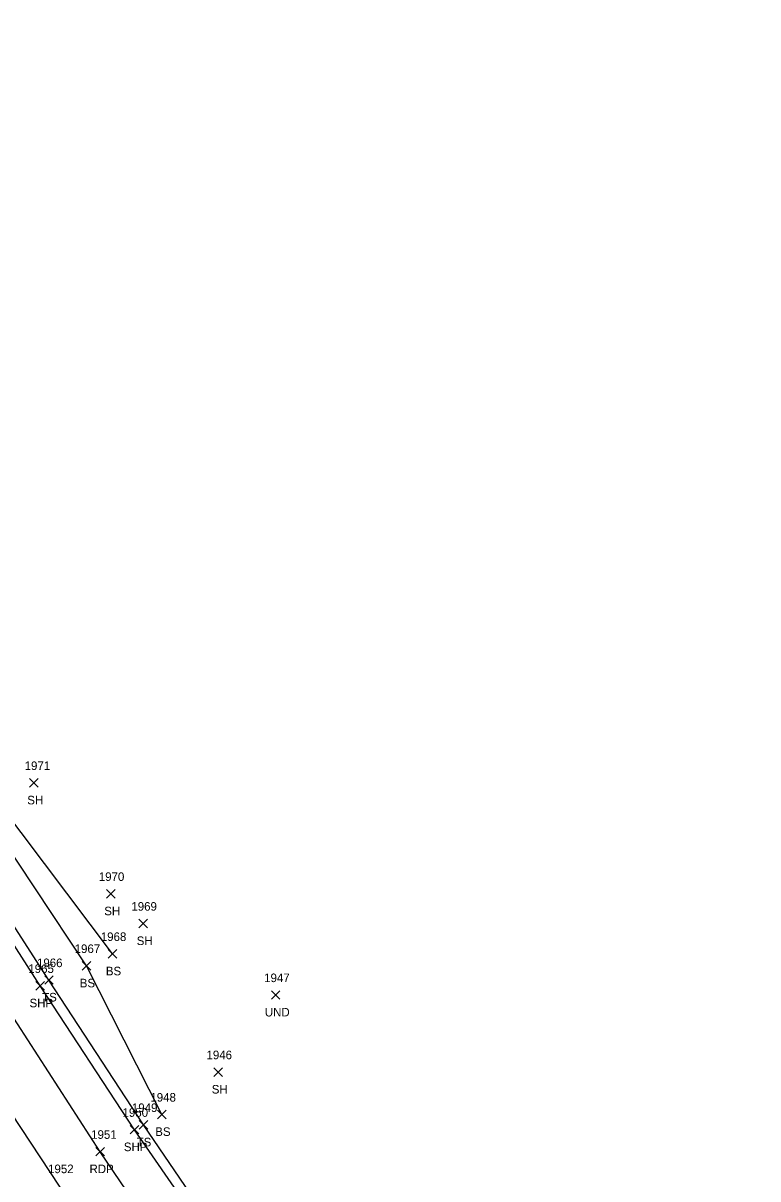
# Model space of a CAD drawing. Extents: x 1647574 to 1652703, y 212895 to 228670.
# Drawn here: x 1648167 to 1648338.2, y 228081.7 to 228351 of the extents above; entities that cross this region are included whole.
import ezdxf

# ---------------------------------------------------------------- set-up
doc = ezdxf.new("R2010")
doc.units = 0
for name, color, linetype in [('D_A', 7, 'Continuous'), ('D_I', 7, 'Continuous'), ('D_TIC', 7, 'Continuous'), ('L_A', 7, 'Continuous'), ('L_I', 7, 'Continuous'), ('L_TIC', 7, 'Continuous'), ('LELB', 7, 'Continuous'), ('P_A', 7, 'Continuous'), ('P_I', 7, 'Continuous'), ('P_TIC', 7, 'Continuous'), ('PET', 7, 'Continuous'), ('PRC', 7, 'Continuous'), ('PSP', 7, 'Continuous')]:
    doc.layers.add(name, color=color, linetype=linetype)

msp = doc.modelspace()

# ---------------------------------------------------------------- linework, layer by layer
at = {"layer": 'D_TIC'}
for points in [[(1648224.85, 228123.56), (1648226.85, 228125.56)], [(1648226.85, 228123.56), (1648224.85, 228125.56)]]:
    msp.add_lwpolyline(points, dxfattribs=at)
at = {"layer": 'L_TIC'}
for points in [[(1648168.49, 228172.97), (1648170.49, 228174.97)], [(1648170.49, 228172.97), (1648168.49, 228174.97)], [(1648186.42, 228147.13), (1648188.42, 228149.13)], [(1648188.42, 228147.13), (1648186.42, 228149.13)], [(1648193.98, 228140.2), (1648195.98, 228142.2)], [(1648195.98, 228140.2), (1648193.98, 228142.2)], [(1648186.85, 228133.14), (1648188.85, 228135.14)], [(1648188.85, 228133.14), (1648186.85, 228135.14)], [(1648180.76, 228130.34), (1648182.76, 228132.34)], [(1648182.76, 228130.34), (1648180.76, 228132.34)], [(1648172.04, 228127.05), (1648174.04, 228129.05)], [(1648174.04, 228127.05), (1648172.04, 228129.05)], [(1648211.47, 228105.59), (1648213.47, 228107.59)], [(1648213.47, 228105.59), (1648211.47, 228107.59)], [(1648198.35, 228095.72), (1648200.35, 228097.72)], [(1648200.35, 228095.72), (1648198.35, 228097.72)], [(1648194.05, 228093.29), (1648196.05, 228095.29)], [(1648196.05, 228093.29), (1648194.05, 228095.29)]]:
    msp.add_lwpolyline(points, dxfattribs=at)
at = {"layer": 'LELB'}
for points in [[(1648354.19, 227879.71), (1648321.73, 227919.78), (1648297.18, 227952.21), (1648269.36, 227989.06), (1648243.48, 228024.19), (1648219.28, 228058.75), (1648195.05, 228094.29), (1648173.04, 228128.05), (1648150.23, 228163.27), (1648127.62, 228199.76), (1648103.9, 228239.37), (1648088.91, 228265.67), (1648069.89, 228299.68), (1648049.11, 228338.12), (1648027.69, 228377.44), (1648010.08, 228413.76), (1647990.03, 228455.24), (1647972, 228493.31), (1647952.94, 228535.44), (1647937.18, 228575.23), (1647922.81, 228609.12), (1647903.55, 228659.1)], [(1648187.85, 228134.14), (1648161.26, 228169.32), (1648135.31, 228208.01), (1648112.05, 228244.65), (1648095.88, 228270.18), (1648077.48, 228303.1), (1648054.77, 228342.44), (1648033.29, 228380.08), (1648013.94, 228416.05), (1647995, 228457.05), (1647977.86, 228496.65), (1647960.38, 228538.51), (1647958.42, 228580.05)], [(1648199.35, 228096.72), (1648181.76, 228131.34), (1648157.62, 228167.73), (1648133.38, 228206.23), (1648109.51, 228242.64), (1648092.98, 228267.74), (1648072.08, 228300.5), (1648051.47, 228339.28), (1648029.72, 228378.51), (1648011.8, 228414.44), (1647991.85, 228456.05), (1647973.95, 228494.28), (1647956.36, 228536.31), (1647948.75, 228577.26)]]:
    msp.add_lwpolyline(points, dxfattribs=at)
at = {"layer": 'P_TIC'}
for points in [[(1648169.97, 228125.69), (1648171.97, 228127.69)], [(1648171.97, 228125.69), (1648169.97, 228127.69)], [(1648191.95, 228092.18), (1648193.95, 228094.18)], [(1648193.95, 228092.18), (1648191.95, 228094.18)], [(1648183.99, 228087.05), (1648185.99, 228089.05)], [(1648185.99, 228087.05), (1648183.99, 228089.05)]]:
    msp.add_lwpolyline(points, dxfattribs=at)
at = {"layer": 'PET'}
msp.add_lwpolyline([(1648343.92, 227872.68), (1648312.18, 227912.42), (1648286.41, 227945.97), (1648259.83, 227981.4), (1648233.53, 228017.77), (1648209.68, 228051.59), (1648184.99, 228088.05), (1648163.33, 228121.58), (1648140.14, 228157.28), (1648117.89, 228193.29), (1648093.86, 228233.11), (1648077.72, 228260.65), (1648058.67, 228294.21), (1648038.3, 228331.93), (1648017.64, 228371.82), (1647998.92, 228408.85), (1647978.83, 228450.17), (1647961.14, 228487.91), (1647941.78, 228530.92), (1647924.27, 228572.85), (1647911.25, 228604.83), (1647891.72, 228655.58)], dxfattribs=at)
at = {"layer": 'PRC'}
msp.add_lwpolyline([(1648367.06, 227824.4), (1648333.96, 227865.19), (1648301.98, 227905.03), (1648276.56, 227937.83), (1648249.38, 227974.31), (1648223.31, 228010.17), (1648199.56, 228044.67), (1648175.52, 228080.05), (1648153.19, 228113.7), (1648129.37, 228150.61), (1648107.24, 228186.18), (1648083.17, 228226.08), (1648067.05, 228254.73), (1648048.14, 228287.63), (1648028.02, 228325.77), (1648005.9, 228366.87), (1647988.06, 228403.42), (1647967.46, 228445.07), (1647950.09, 228482.37), (1647930.63, 228526.36), (1647912.39, 228569.25), (1647899.83, 228600.2), (1647880.56, 228650.37)], dxfattribs=at)
at = {"layer": 'PSP'}
msp.add_lwpolyline([(1648352.03, 227878.52), (1648319.68, 227918.25), (1648294.86, 227950.71), (1648267.61, 227987.28), (1648241.44, 228023.36), (1648217.73, 228057.32), (1648192.95, 228093.18), (1648170.97, 228126.69), (1648148.28, 228162.02), (1648125.62, 228198.28), (1648101.68, 228238.38), (1648086.46, 228264.28), (1648067.22, 228298.38), (1648046.56, 228336.73), (1648025.86, 228376.38), (1648007.42, 228412.68), (1647987.18, 228453.92), (1647969.46, 228492.06), (1647950.16, 228534.75), (1647933.77, 228574.46), (1647920.08, 228608.39), (1647900.95, 228658.43)], dxfattribs=at)

# ---------------------------------------------------------------- texts
at = {"layer": 'D_A'}
msp.add_text('UND', height=2, dxfattribs=at).set_placement((1648223.32, 228119.56))
at = {"layer": 'D_I'}
msp.add_text('1947', height=2, dxfattribs=at).set_placement((1648223.16, 228127.56))
at = {"layer": 'L_A'}
for s, p in [('SH', (1648167.98, 228168.97)), ('SH', (1648185.91, 228143.13)), ('SH', (1648193.47, 228136.2)), ('BS', (1648186.29, 228129.14)), ('BS', (1648180.21, 228126.34)), ('TS', (1648171.45, 228123.05)), ('SH', (1648210.96, 228101.59)), ('BS', (1648197.79, 228091.72)), ('TS', (1648193.46, 228089.29))]:
    msp.add_text(s, height=2, dxfattribs=at).set_placement(p)
at = {"layer": 'L_I'}
for s, p in [('1971', (1648167.37, 228176.97)), ('1970', (1648184.64, 228151.13)), ('1969', (1648192.23, 228144.2)), ('1968', (1648185.11, 228137.14)), ('1967', (1648179.02, 228134.34)), ('1966', (1648170.24, 228131.05)), ('1946', (1648209.73, 228109.59)), ('1948', (1648196.66, 228099.72)), ('1949', (1648192.35, 228097.29))]:
    msp.add_text(s, height=2, dxfattribs=at).set_placement(p)
at = {"layer": 'P_A'}
for s, p in [('SHP', (1648168.51, 228121.69)), ('SHP', (1648190.48, 228088.18)), ('RDP', (1648182.48, 228083.05))]:
    msp.add_text(s, height=2, dxfattribs=at).set_placement(p)
at = {"layer": 'P_I'}
for s, p in [('1965', (1648168.23, 228129.69)), ('1950', (1648190.17, 228096.18)), ('1951', (1648182.86, 228091.05)), ('1952', (1648172.83, 228083.05))]:
    msp.add_text(s, height=2, dxfattribs=at).set_placement(p)

doc.saveas('drawing.dxf')
